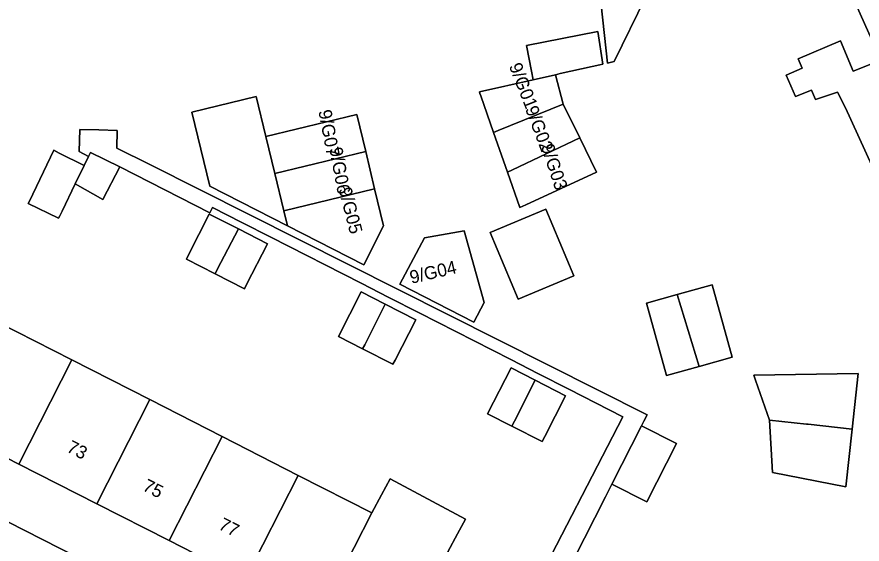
# Model space of a CAD drawing. Extents: x 160349 to 161355, y 381727 to 382854.
# Drawn here: x 161211.9 to 161276.9, y 382293.7 to 382334.2 of the extents above; entities that cross this region are included whole.
import ezdxf

# ---------------------------------------------------------------- set-up
doc = ezdxf.new("R2010")
doc.units = 0
for name, color, linetype in [('IMGEO_Erf', 7, 'Continuous'), ('IMGEO_Pand', 7, 'Continuous'), ('IMGEO_Pand_nummerreeks', 7, 'Continuous'), ('IMGEO_Voetpad_open', 7, 'Continuous')]:
    doc.layers.add(name, color=color, linetype=linetype)

msp = doc.modelspace()

# ---------------------------------------------------------------- linework, layer by layer
at = {"layer": 'IMGEO_Erf'}
for points in [[(161256.553, 382337.552), (161259.867, 382338.051), (161260.252, 382335.804), (161257.823, 382330.805), (161257.291, 382330.695)], [(161247.56, 382328.169), (161247.493, 382328.362), (161247.453, 382328.476), (161251.574, 382329.407), (161251.451, 382330.062), (161251.08, 382332.04), (161256.547, 382333.131), (161256.932, 382330.621), (161253.655, 382329.881), (161253.299, 382329.801), (161253.883, 382327.534), (161255.165, 382324.939), (161256.467, 382322.303), (161251.01, 382319.8), (161250.561, 382319.594), (161249.612, 382322.307), (161248.543, 382325.361)], [(161232.706, 382318.174), (161226.714, 382321.223), (161225.335, 382326.928), (161230.3, 382328.128), (161231.043, 382325.053), (161238.019, 382326.74), (161238.709, 382323.889), (161239.398, 382321.038), (161240.087, 382318.187), (161238.564, 382315.194)], [(161248.283, 382317.663), (161252.563, 382319.457), (161254.708, 382314.338), (161250.429, 382312.544)], [(161224.919, 382315.63), (161225.083, 382315.951), (161226.683, 382319.091), (161228.922, 382317.95), (161231.151, 382316.814), (161229.551, 382313.674), (161229.387, 382313.353), (161227.131, 382314.503)], [(161241.336, 382313.711), (161243.225, 382317.263), (161246.293, 382317.799), (161247.81, 382312.304), (161247.034, 382310.784)], [(161262.67, 382312.907), (161265.352, 382313.653), (161266.899, 382308.09), (161264.345, 382307.38), (161261.851, 382306.687), (161260.305, 382312.249)], [(161238.37, 382313.105), (161240.218, 382312.163), (161242.555, 382310.972), (161240.969, 382307.859), (161240.808, 382307.542), (161238.471, 382308.732), (161236.622, 382309.674)], [(161249.887, 382307.27), (161251.745, 382306.323), (161254.083, 382305.131), (161252.485, 382301.995), (161252.283, 382301.599), (161249.946, 382302.79), (161248.086, 382303.738)], [(161269.751, 382303.256), (161268.682, 382306.336), (161268.556, 382306.698), (161276.577, 382306.848), (161276.112, 382302.564), (161275.631, 382298.133), (161269.981, 382299.22)]]:
    msp.add_lwpolyline(points, close=True, dxfattribs=at)
for points in [[(161278.18, 382331.222), (161275.603, 382337.026)], [(161277.614, 382322.834), (161275.593, 382327.259), (161274.999, 382328.457), (161273.282, 382327.882), (161272.98, 382328.605), (161271.752, 382328.117), (161271.037, 382329.774), (161272.279, 382330.292), (161271.973, 382331.027), (161275.208, 382332.406), (161276.194, 382330.08), (161278.311, 382330.926)], [(161242.822, 382311.495), (161240.485, 382312.686), (161238.354, 382313.772), (161231.404, 382317.31), (161229.179, 382318.444), (161226.936, 382319.587), (161226.727, 382319.178), (161219.812, 382322.73), (161218.51, 382320.221), (161216.374, 382321.417), (161215.359, 382319.322), (161215.18, 382318.955), (161215.09, 382318.769), (161212.758, 382319.899), (161212.849, 382320.085), (161214.74, 382323.988), (161215.133, 382323.768), (161217.061, 382322.833), (161217.391, 382323.515), (161216.686, 382323.91), (161216.726, 382325.591), (161218.199, 382325.556), (161219.6, 382325.522), (161219.567, 382324.167), (161222.106, 382322.89), (161260.339, 382303.664), (161260.087, 382303.173), (161259.91, 382302.824), (161262.613, 382301.455), (161260.338, 382296.965), (161257.635, 382298.334), (161257.143, 382297.362), (161254.705, 382292.558)], [(161159.99, 382321.52), (161245.388, 382278.03), (161247.352, 382281.888), (161240.96, 382285.144), (161235.718, 382287.815), (161235.11, 382288.124), (161229.883, 382290.787), (161229.444, 382291.01), (161223.595, 382293.99), (161218.027, 382296.827), (161212.035, 382299.879), (161206.373, 382302.763)], [(161210.449, 382310.766), (161216.111, 382307.88), (161222.102, 382304.827), (161227.669, 382301.989), (161233.517, 382299.008), (161239.182, 382296.12), (161239.921, 382297.504), (161240.584, 382298.742), (161246.387, 382295.636), (161245.779, 382294.519), (161245.031, 382293.139), (161251.443, 382289.87), (161258.477, 382303.494), (161254.338, 382305.631), (161251.999, 382306.823), (161249.87, 382307.908), (161242.822, 382311.495)]]:
    msp.add_lwpolyline(points, dxfattribs=at)
at = {"layer": 'IMGEO_Pand'}
for points in [[(161289.652, 382336.355), (161288.674, 382338.636), (161289.071, 382339.287), (161288.136, 382341.304), (161287.405, 382341.521), (161287.094, 382342.13), (161286.734, 382342.07), (161280.531, 382339.275), (161278.009, 382338.083), (161277.819, 382338.323), (161276.87, 382337.89), (161277.011, 382337.6), (161275.603, 382337.026), (161278.18, 382331.222)], [(161256.553, 382337.552), (161257.291, 382330.695), (161257.823, 382330.805), (161260.252, 382335.804), (161259.867, 382338.051)], [(161289.652, 382336.355), (161278.18, 382331.222), (161278.311, 382330.926), (161276.194, 382330.08), (161275.208, 382332.406), (161271.973, 382331.027), (161272.279, 382330.292), (161271.037, 382329.774), (161271.752, 382328.117), (161272.98, 382328.605), (161273.282, 382327.882), (161274.999, 382328.457), (161275.593, 382327.259), (161277.614, 382322.834), (161281.567, 382324.355), (161292.775, 382328.604), (161292.349, 382329.89), (161292.998, 382330.172), (161291.629, 382333.467), (161290.99, 382333.235)], [(161251.451, 382330.062), (161251.574, 382329.407), (161253.299, 382329.801), (161253.655, 382329.881), (161256.932, 382330.621), (161256.547, 382333.131), (161251.08, 382332.04)], [(161253.299, 382329.801), (161251.574, 382329.407), (161247.453, 382328.476), (161247.493, 382328.362), (161247.56, 382328.169), (161248.543, 382325.361), (161248.884, 382325.5), (161253.883, 382327.534)], [(161232.706, 382318.174), (161232.422, 382319.351), (161231.732, 382322.202), (161231.043, 382325.053), (161230.3, 382328.128), (161225.335, 382326.928), (161226.714, 382321.223)], [(161253.883, 382327.534), (161248.884, 382325.5), (161248.543, 382325.361), (161249.612, 382322.307), (161250.005, 382322.493), (161255.165, 382324.939)], [(161231.043, 382325.053), (161231.732, 382322.202), (161238.709, 382323.889), (161238.019, 382326.74)], [(161255.165, 382324.939), (161250.005, 382322.493), (161249.612, 382322.307), (161250.561, 382319.594), (161251.01, 382319.8), (161256.467, 382322.303)], [(161215.133, 382323.768), (161214.74, 382323.988), (161212.849, 382320.085), (161212.758, 382319.899), (161215.09, 382318.769), (161215.18, 382318.955), (161215.359, 382319.322), (161216.374, 382321.417), (161217.061, 382322.833)], [(161239.398, 382321.038), (161238.709, 382323.889), (161231.732, 382322.202), (161232.422, 382319.351)], [(161217.391, 382323.515), (161217.061, 382322.833), (161216.374, 382321.417), (161218.51, 382320.221), (161219.812, 382322.73), (161217.544, 382323.83)], [(161232.706, 382318.174), (161238.564, 382315.194), (161240.087, 382318.187), (161239.398, 382321.038), (161232.422, 382319.351)], [(161248.283, 382317.663), (161250.429, 382312.544), (161254.708, 382314.338), (161252.563, 382319.457)], [(161228.922, 382317.95), (161226.683, 382319.091), (161225.083, 382315.951), (161224.919, 382315.63), (161227.131, 382314.503), (161227.297, 382314.823)], [(161231.151, 382316.814), (161228.922, 382317.95), (161227.297, 382314.823), (161227.131, 382314.503), (161229.387, 382313.353), (161229.551, 382313.674)], [(161247.034, 382310.784), (161247.81, 382312.304), (161246.293, 382317.799), (161243.225, 382317.263), (161241.336, 382313.711)], [(161262.67, 382312.907), (161264.345, 382307.38), (161266.899, 382308.09), (161265.352, 382313.653)], [(161240.218, 382312.163), (161238.37, 382313.105), (161236.622, 382309.674), (161238.471, 382308.732), (161238.633, 382309.05)], [(161262.67, 382312.907), (161260.305, 382312.249), (161261.851, 382306.687), (161264.345, 382307.38)], [(161242.555, 382310.972), (161240.218, 382312.163), (161238.633, 382309.05), (161238.471, 382308.732), (161240.808, 382307.542), (161240.969, 382307.859)], [(161216.111, 382307.88), (161210.449, 382310.766), (161206.373, 382302.763), (161212.035, 382299.879)], [(161222.102, 382304.827), (161216.111, 382307.88), (161212.035, 382299.879), (161218.027, 382296.827)], [(161251.745, 382306.323), (161249.887, 382307.27), (161248.086, 382303.738), (161249.946, 382302.79), (161250.148, 382303.186)], [(161276.577, 382306.848), (161268.556, 382306.698), (161268.682, 382306.336), (161269.751, 382303.256), (161272.601, 382302.946), (161272.719, 382302.933), (161276.112, 382302.564)], [(161254.083, 382305.131), (161251.745, 382306.323), (161250.148, 382303.186), (161249.946, 382302.79), (161252.283, 382301.599), (161252.485, 382301.995)], [(161227.669, 382301.989), (161222.102, 382304.827), (161218.027, 382296.827), (161223.595, 382293.99)], [(161276.112, 382302.564), (161272.719, 382302.933), (161272.601, 382302.946), (161269.751, 382303.256), (161269.981, 382299.22), (161275.631, 382298.133)], [(161262.613, 382301.455), (161259.91, 382302.824), (161257.635, 382298.334), (161260.338, 382296.965)], [(161233.517, 382299.008), (161227.669, 382301.989), (161223.595, 382293.99), (161229.444, 382291.01)], [(161239.182, 382296.12), (161233.517, 382299.008), (161229.444, 382291.01), (161229.883, 382290.787), (161235.11, 382288.124)], [(161245.031, 382293.139), (161245.779, 382294.519), (161246.387, 382295.636), (161240.584, 382298.742), (161239.921, 382297.504), (161239.182, 382296.12), (161235.11, 382288.124), (161235.718, 382287.815), (161240.96, 382285.144)]]:
    msp.add_lwpolyline(points, close=True, dxfattribs=at)
at = {"layer": 'IMGEO_Voetpad_open'}
for points in [[(161254.705, 382292.558), (161257.143, 382297.362), (161257.635, 382298.334), (161259.91, 382302.824), (161260.087, 382303.173), (161260.339, 382303.664), (161222.106, 382322.89), (161219.567, 382324.167), (161219.6, 382325.522), (161218.199, 382325.556), (161216.726, 382325.591), (161216.686, 382323.91), (161217.391, 382323.515), (161217.544, 382323.83), (161219.812, 382322.73), (161226.727, 382319.178), (161226.936, 382319.587), (161229.179, 382318.444), (161231.404, 382317.31), (161238.354, 382313.772), (161240.485, 382312.686), (161242.822, 382311.495), (161249.87, 382307.908), (161251.999, 382306.823), (161254.338, 382305.631), (161258.477, 382303.494), (161251.443, 382289.87)], [(161287.277, 382257.645), (161284.304, 382258.212), (161262.946, 382269.089), (161259.545, 382270.821), (161246.897, 382277.262), (161245.388, 382278.03), (161159.99, 382321.52)]]:
    msp.add_lwpolyline(points, dxfattribs=at)

# ---------------------------------------------------------------- texts
at = {"layer": 'IMGEO_Pand_nummerreeks'}
for s, rotation, p in [('9/G01', 291.54873, (161249.707, 382330.474)), ('9/G02', 290.7294, (161250.955, 382327.185)), ('9/G07', 280.7317, (161235.071, 382327.013)), ('9/G06', 280.40626, (161235.913, 382324.136)), ('9/G03', 288.29433, (161252.174, 382324.297)), ('9/G05', 284.46402, (161236.616, 382321.012)), ('9/G04', 13.24052, (161242.229, 382313.725)), ('73', 333.00796, (161215.647, 382300.866)), ('75', 333.00796, (161221.486, 382297.892)), ('77', 333.00796, (161227.324, 382294.918))]:
    msp.add_text(s, height=1, rotation=rotation, dxfattribs=at).set_placement(p)

doc.saveas('drawing.dxf')
